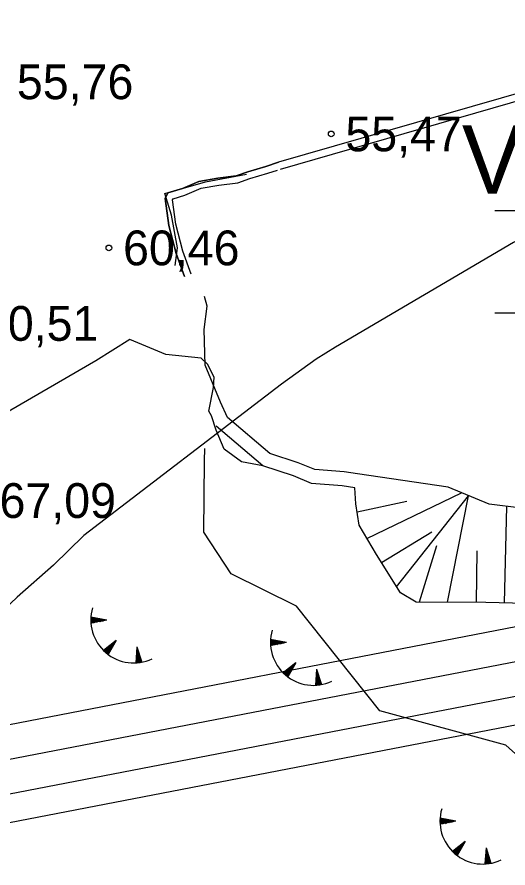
# Model space of a CAD drawing. Extents: x 532503 to 539665, y 6557663 to 6561526.
# Drawn here: x 535060.8 to 535095.3, y 6559549.6 to 6559609.5 of the extents above; entities that cross this region are included whole.
import ezdxf

# ---------------------------------------------------------------- set-up
doc = ezdxf.new("R2010")
doc.units = 0
for name, color, linetype in [('GEOLPUNKT', 7, 'Continuous'), ('illumineerimisjooned', 7, 'Continuous'), ('KORGUS-EH2000', 7, 'Continuous'), ('Lamami horisontaal_EH2000', 7, 'Continuous'), ('ME_aktiivne', 7, 'Continuous'), ('Plokid', 7, 'Continuous'), ('RELJEEF', 7, 'Continuous'), ('RELJEEF 1', 7, 'Continuous')]:
    doc.layers.add(name, color=color, linetype=linetype)

# ---------------------------------------------------------------- blocks, each defined once
blk = doc.blocks.new('TQNGER')
at = {"layer": 'RELJEEF'}
for p, q in [((-1.054, 2.309), (-0.855, 2.468)), ((-1.053, 2.374), (-0.919, 2.481)), ((-1.053, 2.245), (-0.79, 2.456)), ((-1.052, 2.183), (-0.726, 2.443)), ((-1.05, 2.44), (-0.984, 2.493)), ((-1.049, 2.121), (-0.661, 2.431)), ((0.067, 2.29), (-1.046, 2.505)), ((-1.025, 2.076), (-0.597, 2.419)), ((-0.919, 2.097), (-0.532, 2.406)), ((0.067, 2.29), (-1.045, 2.072)), ((-0.813, 2.118), (-0.468, 2.394)), ((-0.707, 2.138), (-0.404, 2.381)), ((-0.601, 2.159), (-0.339, 2.369)), ((-0.495, 2.18), (-0.275, 2.356)), ((-0.389, 2.201), (-0.21, 2.344)), ((-0.283, 2.222), (-0.146, 2.331)), ((-0.177, 2.243), (-0.081, 2.319)), ((-0.071, 2.263), (-0.017, 2.306)), ((0.731, 0.85), (-0.158, 0.146)), ((0.731, 0.85), (0.171, -0.136)), ((0.448, 0.352), (0.458, 0.634)), ((0.501, 0.446), (0.51, 0.675)), ((0.555, 0.54), (0.561, 0.716)), ((0.608, 0.634), (0.612, 0.756)), ((0.661, 0.728), (0.664, 0.797)), ((-0.111, 0.1), (-0.108, 0.186)), ((-0.063, 0.056), (-0.057, 0.226)), ((-0.014, 0.013), (-0.005, 0.267)), ((0.035, -0.029), (0.046, 0.308)), ((0.083, -0.068), (0.098, 0.349)), ((0.132, -0.106), (0.149, 0.389)), ((0.182, -0.117), (0.201, 0.43)), ((0.235, -0.024), (0.252, 0.471)), ((0.288, 0.07), (0.304, 0.512)), ((0.342, 0.164), (0.355, 0.553)), ((0.395, 0.258), (0.407, 0.593)), ((2.195, 0.402), (2.11, -0.729)), ((2.37, -0.143), (2.169, 0.055)), ((2.337, -0.04), (2.174, 0.121)), ((2.304, 0.063), (2.179, 0.186)), ((2.271, 0.166), (2.184, 0.252)), ((2.238, 0.268), (2.189, 0.317)), ((2.195, 0.402), (2.541, -0.678)), ((2.242, -0.72), (2.12, -0.6)), ((2.306, -0.713), (2.125, -0.534)), ((2.369, -0.705), (2.13, -0.469)), ((2.431, -0.696), (2.135, -0.403)), ((2.492, -0.686), (2.14, -0.338)), ((2.534, -0.658), (2.145, -0.272)), ((2.501, -0.555), (2.15, -0.207)), ((2.468, -0.452), (2.154, -0.141)), ((2.435, -0.349), (2.159, -0.076)), ((2.403, -0.246), (2.164, -0.01)), ((2.176, -0.725), (2.115, -0.665))]:
    blk.add_line(p, q, dxfattribs=at)
blk.add_arc((1.974, 2.295), 3.027, 163.42341, 295.17451, dxfattribs=at)

msp = doc.modelspace()

# ---------------------------------------------------------------- linework, layer by layer
at = {"layer": 'GEOLPUNKT'}
for p, q in [((535094.39, 6559595.9), (535112.39, 6559595.9)), ((535094.39, 6559588.7), (535112.39, 6559588.7))]:
    msp.add_line(p, q, dxfattribs=at)
at = {"layer": 'illumineerimisjooned'}
msp.add_lwpolyline([(535130.27, 6559568.319), (534960.711, 6559535.564)], dxfattribs=at)
at = {"layer": 'KORGUS-EH2000'}
for centre in [(535082.875, 6559601.301), (535067.222, 6559593.268)]:
    msp.add_circle(centre, 0.2, dxfattribs=at)
at = {"layer": 'Lamami horisontaal_EH2000'}
msp.add_lwpolyline([(535323.306, 6559653.308), (535295.148, 6559638.437), (535279.24, 6559630.884), (535263.645, 6559624.794), (535239.693, 6559618.984), (535217.96, 6559615.911), (535200.285, 6559613.418), (535182.331, 6559611.722), (535164.517, 6559610.315), (535144.61, 6559613.903), (535131.15, 6559611.033), (535111.075, 6559600.299), (535097.18, 6559594.461), (535095.706, 6559593.643), (535083.186, 6559586.279), (535081.811, 6559585.436), (535079.366, 6559583.659), (535065.471, 6559573.01), (535063.32, 6559570.91), (535060.763, 6559568.66), (535049.425, 6559557.898)], dxfattribs=at)
at = {"layer": 'ME_aktiivne'}
msp.add_lwpolyline([(534874.54, 6559775.58), (534941.07, 6559816.91), (535181.4, 6559689.09), (535131.71, 6559566.56), (534957, 6559532.81)], close=True, dxfattribs=at)
at = {"layer": 'Plokid'}
for p, q in [((535129.606, 6559573.079), (534961.532, 6559540.611)), ((535128.53, 6559570.427), (534962.311, 6559538.317))]:
    msp.add_line(p, q, dxfattribs=at)
at = {"layer": 'RELJEEF'}
for p, q in [((535120.772, 6559611.306), (535079.159, 6559599.303)), ((535079.298, 6559598.823), (535120.91, 6559610.826)), ((535085.396, 6559572.8), (535092.059, 6559576.013)), ((535087.483, 6559569.388), (535092.546, 6559575.811)), ((535091.075, 6559568.303), (535092.546, 6559575.811)), ((535088.2, 6559575.402), (535084.707, 6559574.639)), ((535095.075, 6559568.251), (535095.232, 6559575.057)), ((535089.963, 6559573.25), (535086.425, 6559571.085)), ((535090.298, 6559572.276), (535089.075, 6559568.316)), ((535093.122, 6559571.921), (535093.075, 6559568.29))]:
    msp.add_line(p, q, dxfattribs=at)
for points in [[(535135.913, 6559618.155), (535120.421, 6559588.218), (535119.12, 6559585.279), (535117.744, 6559582.99), (535115.453, 6559581.291), (535113.99, 6559579.696), (535113.23, 6559578.992), (535111.926, 6559578.253), (535109.546, 6559577.116), (535107.425, 6559576.43), (535105.57, 6559576.238), (535103.732, 6559576.139), (535101.903, 6559575.747), (535099.507, 6559574.862), (535096.269, 6559574.927), (535093.99, 6559575.211), (535091.101, 6559576.411), (535084.717, 6559577.343)], [(535135.913, 6559618.155), (535120.421, 6559588.218), (535119.12, 6559585.279), (535117.744, 6559582.99), (535115.453, 6559581.291), (535113.99, 6559579.696), (535113.23, 6559578.992), (535111.926, 6559578.253), (535109.546, 6559577.116), (535107.425, 6559576.43), (535105.57, 6559576.238), (535103.732, 6559576.139), (535101.903, 6559575.747), (535099.507, 6559574.862), (535096.269, 6559574.927), (535093.99, 6559575.211), (535091.101, 6559576.411), (535084.717, 6559577.343)], [(535072.537, 6559591.243), (535071.953, 6559592.88), (535071.437, 6559594.842), (535071.186, 6559596.74), (535071.384, 6559597.152), (535072.398, 6559597.448), (535073.568, 6559597.951), (535074.899, 6559598.185), (535076.187, 6559598.35), (535076.995, 6559598.638), (535078.273, 6559599.008), (535079.159, 6559599.303)], [(535079.159, 6559599.303), (535078.273, 6559599.008), (535076.995, 6559598.638), (535076.187, 6559598.35), (535074.899, 6559598.185), (535073.568, 6559597.951), (535072.398, 6559597.448), (535071.384, 6559597.152), (535071.186, 6559596.74), (535071.437, 6559594.842), (535071.953, 6559592.88), (535072.537, 6559591.243)], [(535073.008, 6559591.411), (535072.431, 6559593.028), (535071.929, 6559594.939), (535071.701, 6559596.658), (535071.738, 6559596.735), (535072.567, 6559596.977), (535073.711, 6559597.469), (535074.975, 6559597.691), (535076.305, 6559597.861), (535077.149, 6559598.162), (535078.421, 6559598.53), (535079.102, 6559598.756)], [(535078.053, 6559577.907), (535076.559, 6559578.198), (535075.339, 6559579.099), (535074.784, 6559580.427), (535074.459, 6559581.433), (535074.253, 6559581.759), (535074.591, 6559583.439), (535074.632, 6559584.153), (535074.157, 6559585.067), (535073.714, 6559585.501), (535071.229, 6559585.752), (535068.693, 6559586.816), (535066.314, 6559585.307), (535059.584, 6559581.403)], [(535084.533, 6559576.364), (535083.655, 6559576.511), (535081.491, 6559576.669), (535080.219, 6559577.199), (535078.053, 6559577.907), (535074.772, 6559580.701)], [(535116.234, 6559580.38), (535115.926, 6559578.604), (535115.536, 6559577.743), (535115.58, 6559576.64), (535113.395, 6559574.633), (535110.701, 6559570.05), (535107.201, 6559568.892), (535104.338, 6559568.433), (535100.347, 6559568.111), (535093.772, 6559568.286), (535088.863, 6559568.318), (535087.744, 6559568.97), (535086.062, 6559571.665), (535084.847, 6559573.733), (535084.614, 6559575.238), (535084.533, 6559576.364)], [(535116.234, 6559580.38), (535115.926, 6559578.604), (535115.536, 6559577.743), (535115.58, 6559576.64), (535113.395, 6559574.633), (535110.701, 6559570.05), (535107.201, 6559568.892), (535104.338, 6559568.433), (535100.347, 6559568.111), (535093.772, 6559568.286), (535088.863, 6559568.318), (535087.744, 6559568.97), (535086.062, 6559571.665), (535084.847, 6559573.733), (535084.614, 6559575.238), (535084.533, 6559576.364)], [(535114.791, 6559551.461), (535110.96, 6559551.593), (535102.244, 6559551.894), (535095.179, 6559558.228), (535086.308, 6559560.657), (535080.422, 6559568.019), (535075.833, 6559570.315), (535073.912, 6559573.251), (535073.966, 6559578.27), (535073.975, 6559579.135)]]:
    msp.add_lwpolyline(points, dxfattribs=at)
at = {"layer": 'RELJEEF 1'}
for points in [[(535072.537, 6559591.243), (535071.953, 6559592.88), (535071.437, 6559594.842), (535071.186, 6559596.74), (535071.384, 6559597.152), (535072.398, 6559597.448), (535073.568, 6559597.951), (535074.899, 6559598.185), (535076.187, 6559598.35), (535076.995, 6559598.638), (535078.273, 6559599.008), (535079.159, 6559599.303)], [(535071.88, 6559592.038), (535072.052, 6559593.268), (535071.627, 6559595.574), (535071.168, 6559597.111), (535074.028, 6559597.912), (535076.902, 6559598.463)], [(535073.008, 6559591.411), (535072.431, 6559593.028), (535071.929, 6559594.939), (535071.701, 6559596.658), (535071.738, 6559596.735), (535072.567, 6559596.977), (535073.711, 6559597.469), (535074.975, 6559597.691), (535076.305, 6559597.861), (535077.149, 6559598.162), (535078.421, 6559598.53), (535079.102, 6559598.756)], [(535084.717, 6559577.343), (535083.78, 6559577.501), (535081.718, 6559577.652), (535080.559, 6559578.136), (535078.548, 6559578.794), (535075.58, 6559581.32), (535075.083, 6559582.393), (535073.994, 6559585.015), (535073.923, 6559587.52), (535074.152, 6559589.175), (535073.947, 6559589.834)], [(535116.234, 6559580.38), (535115.926, 6559578.604), (535115.536, 6559577.743), (535115.58, 6559576.64), (535113.395, 6559574.633), (535110.701, 6559570.05), (535107.201, 6559568.892), (535104.338, 6559568.433), (535100.347, 6559568.111), (535093.772, 6559568.286), (535088.863, 6559568.318), (535087.744, 6559568.97), (535086.062, 6559571.665), (535084.847, 6559573.733), (535084.614, 6559575.238), (535084.533, 6559576.364)], [(535084.533, 6559576.364), (535083.655, 6559576.511), (535081.491, 6559576.669), (535080.219, 6559577.199), (535078.053, 6559577.907)]]:
    msp.add_lwpolyline(points, dxfattribs=at)

# ---------------------------------------------------------------- block references
at = {"layer": 'RELJEEF'}
for p in [(535067.007, 6559564.754), (535079.654, 6559563.177), (535079.654, 6559563.177), (535091.583, 6559550.586), (535091.583, 6559550.586)]:
    msp.add_blockref('TQNGER', p, dxfattribs=at)

# ---------------------------------------------------------------- texts
at = {"layer": 'GEOLPUNKT'}
msp.add_text('VP 2/21', height=4.8, dxfattribs=at).set_placement((535092.078, 6559597.1))
at = {"layer": 'KORGUS-EH2000'}
for s, p in [('55,76', (535060.748, 6559603.747)), ('55,47 ', (535083.875, 6559600.076)), ('60,46 ', (535068.222, 6559592.043)), ('60,51 ', (535058.287, 6559586.722)), ('67,09 ', (535059.526, 6559574.242))]:
    msp.add_text(s, height=2.45, dxfattribs=at).set_placement(p)

doc.saveas('drawing.dxf')
